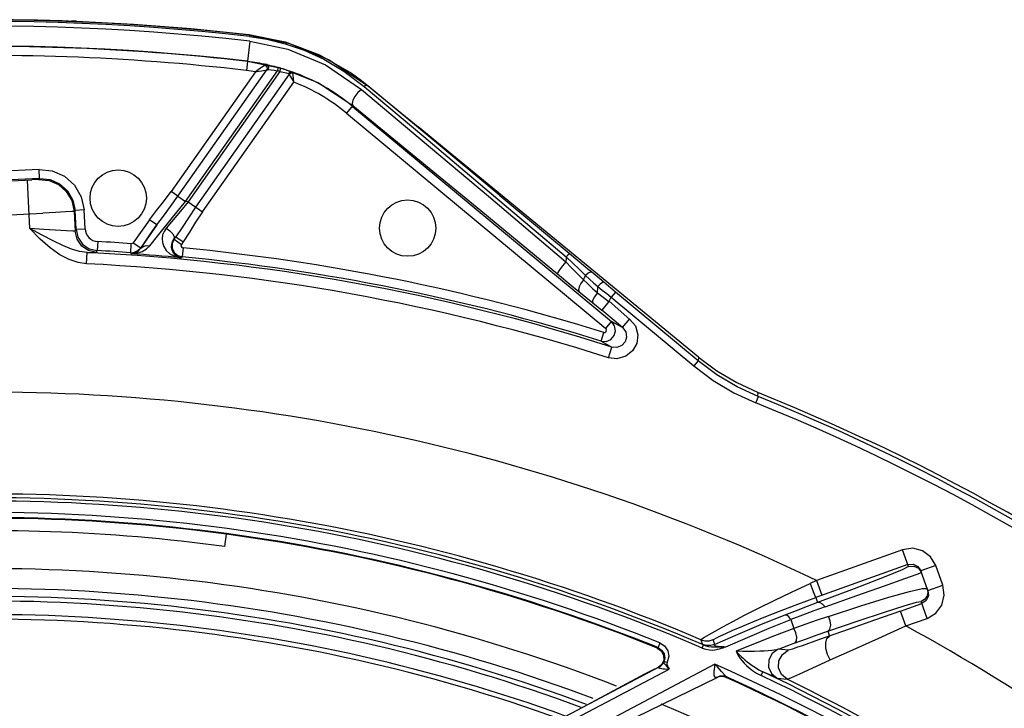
# Model space of a CAD drawing. Extents: x 40.7 to 137.4, y -250.8 to -221.5.
# Tile 268 of 320: x 123.1167 to 123.2233, y -239.3105 to -239.236. Entities that reach past the tile are written whole.
import ezdxf

# ---------------------------------------------------------------- set-up
doc = ezdxf.new("R2010")
doc.units = 0
doc.header["$MEASUREMENT"] = 0
doc.layers.get('0').update_dxf_attribs({"linetype": 'CONTINUOUS'})

msp = doc.modelspace()

# ---------------------------------------------------------------- linework, layer by layer
at = {"color": 6, "linetype": 'Continuous'}
for p, q in [((123.121974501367, -239.2361484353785), (123.1212967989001, -239.2361268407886)), ((123.1219110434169, -239.2361465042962), (123.1223895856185, -239.2361603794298)), ((123.1226384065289, -239.2361648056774), (123.1223366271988, -239.2361589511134)), ((123.1226123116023, -239.2361645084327), (123.1226098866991, -239.2361645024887)), ((123.1228558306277, -239.236162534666), (123.122614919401, -239.2361645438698)), ((123.1228365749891, -239.2361623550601), (123.1228558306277, -239.236162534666)), ((123.1416369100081, -239.2383184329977), (123.1413873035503, -239.2404763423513)), ((123.1415417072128, -239.2375987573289), (123.1416150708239, -239.2376685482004)), ((123.1416150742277, -239.2376685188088), (123.1415977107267, -239.2378191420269)), ((123.1413833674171, -239.2405103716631), (123.1412711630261, -239.2414804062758)), ((123.1413827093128, -239.2405102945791), (123.1413866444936, -239.2404762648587)), ((123.1491906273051, -239.2397817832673), (123.1526468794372, -239.2417765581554)), ((123.1502378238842, -239.2403513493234), (123.1544116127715, -239.2431431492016)), ((123.1422602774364, -239.241619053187), (123.1331252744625, -239.2545869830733)), ((123.1338529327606, -239.255099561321), (123.1434869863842, -239.2414230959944)), ((123.134671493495, -239.2556761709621), (123.1446480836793, -239.241513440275)), ((123.1448918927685, -239.2415833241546), (123.1349461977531, -239.255702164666)), ((123.1432819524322, -239.2409041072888), (123.1430081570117, -239.2410918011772)), ((123.1434717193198, -239.2408558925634), (123.1438408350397, -239.2409328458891)), ((123.1435040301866, -239.241225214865), (123.1434869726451, -239.2414230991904)), ((123.1435877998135, -239.2413880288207), (123.1436391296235, -239.2413862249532)), ((123.1438408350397, -239.2409328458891), (123.1442633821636, -239.2410326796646)), ((123.1442633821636, -239.2410326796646), (123.1447468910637, -239.2411608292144)), ((123.1442641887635, -239.2414534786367), (123.1446480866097, -239.2415134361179)), ((123.1446480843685, -239.2415134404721), (123.1447468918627, -239.2411608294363)), ((123.144891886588, -239.2415833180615), (123.1452631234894, -239.2416603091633)), ((123.1448918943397, -239.2415833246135), (123.1449948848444, -239.2412319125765)), ((123.1449948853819, -239.2412319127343), (123.1454738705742, -239.2413797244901)), ((123.1452631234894, -239.2416603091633), (123.1455780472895, -239.2417368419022)), ((123.1454738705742, -239.2413797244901), (123.1458774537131, -239.2415164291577)), ((123.1455780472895, -239.2417368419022), (123.1458323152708, -239.2418076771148)), ((123.1458774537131, -239.2415164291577), (123.1462005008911, -239.2416353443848)), ((123.1459061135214, -239.2418821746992), (123.1357647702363, -239.2562787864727)), ((123.136492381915, -239.2567913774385), (123.1463858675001, -239.2427465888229)), ((123.1459061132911, -239.241882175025), (123.146019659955, -239.2420852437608)), ((123.146019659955, -239.2420852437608), (123.1463856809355, -239.2427468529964)), ((123.1461424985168, -239.2417567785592), (123.1462933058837, -239.2417608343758)), ((123.1526468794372, -239.2417765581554), (123.1531815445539, -239.2421571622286)), ((123.1542554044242, -239.24299028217), (123.1555403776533, -239.2440453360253)), ((123.1544116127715, -239.2431431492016), (123.1542554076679, -239.2429902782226)), ((123.1555403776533, -239.2440453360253), (123.1598529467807, -239.2475802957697)), ((123.1528073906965, -239.2452922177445), (123.1521215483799, -239.2461185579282)), ((123.1527451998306, -239.2453671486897), (123.1808136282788, -239.2686632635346)), ((123.1521215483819, -239.2461185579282), (123.1801899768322, -239.2694146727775)), ((123.1902152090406, -239.2725085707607), (123.1598530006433, -239.2475802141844)), ((123.1188025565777, -239.2521881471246), (123.1034057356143, -239.2529966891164)), ((123.1188536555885, -239.2531634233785), (123.1188024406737, -239.2521881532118)), ((123.0845405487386, -239.2550745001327), (123.1180095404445, -239.2533161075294)), ((123.1188541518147, -239.2531633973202), (123.1034569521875, -239.2539719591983)), ((123.1177024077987, -239.2563968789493), (123.1175419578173, -239.2533414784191)), ((123.1188541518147, -239.2531633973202), (123.1187604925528, -239.2532669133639)), ((123.1338529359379, -239.2550995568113), (123.133125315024, -239.2545870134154)), ((123.1338529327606, -239.255099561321), (123.1346714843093, -239.255676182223)), ((123.1674664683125, -239.2551016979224), (123.1758525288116, -239.2621941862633)), ((123.168725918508, -239.2550258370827), (123.1770964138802, -239.2619910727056)), ((123.1178193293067, -239.2585908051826), (123.1177024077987, -239.2563968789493)), ((123.1236782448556, -239.2565774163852), (123.1227029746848, -239.2566286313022)), ((123.1228102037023, -239.2586705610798), (123.1227029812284, -239.2566287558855)), ((123.123785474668, -239.2586193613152), (123.1236782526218, -239.2565775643)), ((123.1349461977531, -239.255702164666), (123.134671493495, -239.2556761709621)), ((123.1349462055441, -239.2557021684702), (123.1364923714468, -239.2567913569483)), ((123.0847326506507, -239.2587317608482), (123.1192327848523, -239.2569195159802)), ((123.1226098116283, -239.2567321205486), (123.12272171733, -239.2588631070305)), ((123.1307733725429, -239.2576314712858), (123.1290159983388, -239.2601262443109)), ((123.1315717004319, -239.2581938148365), (123.1307733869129, -239.2576314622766)), ((123.1193361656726, -239.25868257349), (123.1178188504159, -239.2585907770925)), ((123.1217803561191, -239.2588422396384), (123.1193361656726, -239.25868257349)), ((123.1228102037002, -239.2586705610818), (123.1230185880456, -239.2595370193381)), ((123.1228102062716, -239.2586706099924), (123.1237854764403, -239.2586193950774)), ((123.1315744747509, -239.258189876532), (123.1298143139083, -239.2606885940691)), ((123.1308927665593, -239.2591776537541), (123.1315744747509, -239.258189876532)), ((123.1230185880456, -239.2595370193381), (123.1235210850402, -239.260268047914)), ((123.1303095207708, -239.2600302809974), (123.1308927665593, -239.2591776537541)), ((123.1308051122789, -239.2604514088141), (123.1317868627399, -239.2592190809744)), ((123.1334251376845, -239.2597442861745), (123.1332257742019, -239.2602107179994)), ((123.1334202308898, -239.2597465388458), (123.133611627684, -239.2594795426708)), ((123.1334202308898, -239.2597465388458), (123.1334251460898, -239.2597442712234)), ((123.1334251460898, -239.2597442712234), (123.133611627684, -239.2594795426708)), ((123.1334251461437, -239.2597442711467), (123.1342234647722, -239.2603066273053)), ((123.1336116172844, -239.2594795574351), (123.1344099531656, -239.2600418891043)), ((123.1235210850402, -239.260268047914), (123.1242515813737, -239.2607712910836)), ((123.1242515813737, -239.2607712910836), (123.1251177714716, -239.2609805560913)), ((123.1251699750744, -239.2600054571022), (123.1251177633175, -239.2609807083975)), ((123.1287314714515, -239.2612033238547), (123.1287994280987, -239.2602292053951)), ((123.1290159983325, -239.2601262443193), (123.1298143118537, -239.2606885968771)), ((123.1295204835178, -239.2609827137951), (123.129814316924, -239.2606886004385)), ((123.1298143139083, -239.2606885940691), (123.1298349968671, -239.2607322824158)), ((123.1298349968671, -239.2607322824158), (123.1303095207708, -239.2600302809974)), ((123.1304503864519, -239.2608040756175), (123.1308051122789, -239.2604514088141)), ((123.1344099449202, -239.2600418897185), (123.1342234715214, -239.2603066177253)), ((123.1343999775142, -239.2606902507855), (123.1343076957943, -239.2616625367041)), ((123.1239624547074, -239.2624048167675), (123.1240218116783, -239.2611855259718)), ((123.1250302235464, -239.261172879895), (123.1251177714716, -239.2609805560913)), ((123.128731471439, -239.2612033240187), (123.1287849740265, -239.2613165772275)), ((123.1334439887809, -239.2611755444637), (123.1338236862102, -239.261510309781)), ((123.1338236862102, -239.261510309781), (123.1343076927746, -239.2616623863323)), ((123.1341109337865, -239.2617535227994), (123.1343076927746, -239.2616623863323)), ((123.1758807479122, -239.2618332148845), (123.1758525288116, -239.2621941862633)), ((123.1758956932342, -239.2616536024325), (123.1758807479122, -239.2618332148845)), ((123.1758956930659, -239.2616536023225), (123.1766026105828, -239.2623228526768)), ((123.1770964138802, -239.2619910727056), (123.1784590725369, -239.2631297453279)), ((123.1749672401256, -239.2635085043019), (123.1765081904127, -239.2647773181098)), ((123.1777616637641, -239.2641459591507), (123.1780061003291, -239.2636711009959)), ((123.1780061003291, -239.2636711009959), (123.1788717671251, -239.2644545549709)), ((123.1799911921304, -239.2644119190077), (123.1784590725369, -239.2631297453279)), ((123.1765081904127, -239.2647773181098), (123.1787662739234, -239.2666289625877)), ((123.1777623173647, -239.2641465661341), (123.1781507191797, -239.2645076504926)), ((123.1781507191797, -239.2645076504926), (123.178751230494, -239.2650627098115)), ((123.178751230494, -239.2650627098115), (123.1792721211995, -239.2655401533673)), ((123.1788717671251, -239.2644545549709), (123.1793314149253, -239.2648670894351)), ((123.1792721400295, -239.2655401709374), (123.1793314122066, -239.2648670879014)), ((123.1812526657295, -239.265463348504), (123.1799911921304, -239.2644119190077)), ((123.1792721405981, -239.2655401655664), (123.1805258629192, -239.2664994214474)), ((123.1805546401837, -239.2664463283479), (123.1807845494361, -239.2660266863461)), ((123.1812526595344, -239.2654633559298), (123.1807844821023, -239.2660267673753)), ((123.1807845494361, -239.2660266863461), (123.1897326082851, -239.2734628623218)), ((123.1902006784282, -239.2728995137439), (123.1812526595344, -239.2654633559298)), ((123.1787662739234, -239.2666289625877), (123.179746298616, -239.2674386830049)), ((123.1805258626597, -239.2664994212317), (123.1797462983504, -239.2674386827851)), ((123.1805546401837, -239.2664463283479), (123.1828009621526, -239.2684352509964)), ((123.1820002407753, -239.2693094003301), (123.179746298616, -239.2674386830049)), ((123.1820002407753, -239.2693094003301), (123.1827798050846, -239.2683701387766)), ((123.1801899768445, -239.2694146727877), (123.1808136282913, -239.2686632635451)), ((123.1820002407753, -239.2693094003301), (123.1808136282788, -239.2686632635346)), ((123.1796715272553, -239.2707680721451), (123.1799615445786, -239.2698356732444)), ((123.1796717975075, -239.2707671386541), (123.1808515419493, -239.2714111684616)), ((123.1804818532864, -239.2725755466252), (123.1808512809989, -239.2714120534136)), ((123.1902148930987, -239.2725084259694), (123.1902006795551, -239.2728995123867)), ((123.1902006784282, -239.2728995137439), (123.1897325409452, -239.2734629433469)), ((123.1967012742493, -239.2767769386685), (123.1964280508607, -239.277456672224))]:
    msp.add_line(p, q, dxfattribs=at)
at = {"color": 155}
for p, q in [((123.1390780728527, -239.2916710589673), (123.1389046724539, -239.2929966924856)), ((123.2123337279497, -239.2933490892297), (123.2030231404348, -239.2966725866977)), ((123.2129774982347, -239.2951530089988), (123.2123335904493, -239.2933491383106)), ((123.2129080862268, -239.2949585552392), (123.2029281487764, -239.2985212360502)), ((123.2159221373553, -239.2950500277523), (123.2143124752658, -239.29562461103)), ((123.2166838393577, -239.2971838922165), (123.2159221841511, -239.2950501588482)), ((123.2139052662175, -239.2959815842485), (123.2143815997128, -239.2958182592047)), ((123.2139888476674, -239.2951562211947), (123.2143124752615, -239.2956246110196)), ((123.2140662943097, -239.2953572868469), (123.2143815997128, -239.2958182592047)), ((123.2150742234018, -239.2977586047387), (123.2143124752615, -239.2956246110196)), ((123.2030231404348, -239.2966725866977), (123.2023139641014, -239.296995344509)), ((123.2030231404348, -239.2966725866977), (123.2035976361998, -239.2982820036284)), ((123.2150742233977, -239.2977586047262), (123.2166838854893, -239.2971840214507)), ((123.214466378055, -239.2975402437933), (123.2149989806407, -239.2975493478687)), ((123.2029281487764, -239.2985212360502), (123.2031260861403, -239.2990757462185)), ((123.2120972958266, -239.2999886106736), (123.214409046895, -239.2991634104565)), ((123.2149835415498, -239.3007728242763), (123.214334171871, -239.298953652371)), ((123.2148767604, -239.2988401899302), (123.2144090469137, -239.2991634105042)), ((123.2126717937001, -239.3015980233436), (123.2120972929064, -239.2999886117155)), ((123.1978702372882, -239.3018534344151), (123.2002311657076, -239.3009099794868)), ((123.2002311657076, -239.3009099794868), (123.2005528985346, -239.3018657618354)), ((123.2126718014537, -239.3015980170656), (123.2149836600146, -239.3007727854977)), ((123.1944920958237, -239.3025041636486), (123.1919978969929, -239.3035914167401)), ((123.2042281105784, -239.3021629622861), (123.2044163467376, -239.3026902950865)), ((123.1860477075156, -239.3034293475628), (123.1858411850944, -239.3039427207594)), ((123.1904728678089, -239.3030837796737), (123.1906424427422, -239.3035961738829)), ((123.1919961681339, -239.3035922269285), (123.1918253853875, -239.3030786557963)), ((123.2032181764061, -239.3031068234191), (123.2014421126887, -239.3037310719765)), ((123.1857578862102, -239.3039825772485), (123.1861929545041, -239.3042889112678)), ((123.1858412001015, -239.303942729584), (123.1857579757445, -239.3039826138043)), ((123.1906204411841, -239.3039829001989), (123.1907600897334, -239.3036570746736)), ((123.1930457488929, -239.3038956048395), (123.1931874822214, -239.3038438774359)), ((123.1930598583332, -239.3038488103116), (123.1931932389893, -239.3038427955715)), ((123.19995270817, -239.3042272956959), (123.1988618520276, -239.3041199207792)), ((123.1863185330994, -239.3057452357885), (123.1864561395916, -239.3055318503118)), ((123.1864561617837, -239.3055318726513), (123.1865402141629, -239.3054723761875)), ((123.1865402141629, -239.3054723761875), (123.1866818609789, -239.3054698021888)), ((123.1866818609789, -239.3054698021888), (123.1868540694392, -239.3055246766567)), ((123.1870045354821, -239.3048728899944), (123.1868477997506, -239.3055261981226)), ((123.1859225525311, -239.3060582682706), (123.1751398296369, -239.3117558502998)), ((123.1762146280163, -239.3119773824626), (123.1870324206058, -239.3062895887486)), ((123.1858816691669, -239.3060779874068), (123.1853905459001, -239.3063160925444)), ((123.1862434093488, -239.3057674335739), (123.1859076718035, -239.3060399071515)), ((123.1869268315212, -239.3060752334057), (123.1870324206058, -239.3062895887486)), ((123.1930277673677, -239.3069026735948), (123.1927147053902, -239.3065147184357)), ((123.1970215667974, -239.3069611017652), (123.1972108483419, -239.3065601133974)), ((123.1981978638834, -239.3070111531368), (123.1972108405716, -239.3065601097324)), ((123.1843767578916, -239.306813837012), (123.1781395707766, -239.3101639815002)), ((123.1818725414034, -239.3122140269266), (123.1923137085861, -239.3071343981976)), ((123.1925381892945, -239.3070307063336), (123.1921739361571, -239.3071714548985)), ((123.1926421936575, -239.3070408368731), (123.1923136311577, -239.3071344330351)), ((123.1925663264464, -239.307074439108), (123.192316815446, -239.3071455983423)), ((123.1929078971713, -239.3070754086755), (123.1925663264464, -239.307074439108)), ((123.1932358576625, -239.3071709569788), (123.1929078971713, -239.3070754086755)), ((123.1932358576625, -239.3071709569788), (123.1933115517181, -239.3071376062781)), ((123.1933074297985, -239.3071344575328), (123.1932558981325, -239.3071073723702)), ((123.1933115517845, -239.3071376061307), (123.1933074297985, -239.3071344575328)), ((123.1987458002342, -239.3072485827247), (123.1998199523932, -239.3073552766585))]:
    msp.add_line(p, q, dxfattribs=at)
at = {"color": 6, "linetype": 'Continuous'}
for points in [[(123.1228558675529, -239.2361624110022), (123.1290485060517, -239.2364817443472), (123.1352785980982, -239.2369593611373), (123.1415417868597, -239.2375987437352)], [(123.1415417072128, -239.2375987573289), (123.1454557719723, -239.2383767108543), (123.1491906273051, -239.2397817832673)], [(123.1415976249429, -239.2378191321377), (123.1434871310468, -239.2381167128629), (123.145452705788, -239.2385996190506), (123.147503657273, -239.2393041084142), (123.1496357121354, -239.2402739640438), (123.1518242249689, -239.2415577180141), (123.1540299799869, -239.2432057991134)], [(123.1416150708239, -239.2376685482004), (123.1459438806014, -239.2385737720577), (123.1502378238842, -239.2403513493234)], [(123.1416368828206, -239.2383184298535), (123.1457489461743, -239.2391832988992), (123.1498245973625, -239.240886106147), (123.1537257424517, -239.2435283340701)], [(123.1413866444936, -239.2404762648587), (123.1452227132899, -239.2412681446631), (123.1490772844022, -239.2428359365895), (123.1528073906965, -239.2452922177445)], [(123.1422601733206, -239.2416192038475), (123.1426076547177, -239.2415606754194), (123.1429070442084, -239.2415121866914)], [(123.1430081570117, -239.2410918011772), (123.1428027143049, -239.2412344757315), (123.142551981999, -239.2414108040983), (123.1422603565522, -239.2416190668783)], [(123.1429070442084, -239.2415121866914), (123.1433483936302, -239.2414438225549), (123.1434869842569, -239.2414230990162)], [(123.1434717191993, -239.2408558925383), (123.1434083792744, -239.2408537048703), (123.1433452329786, -239.2408698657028), (123.1432819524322, -239.2409041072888)], [(123.143281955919, -239.2409040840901), (123.1434296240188, -239.2410368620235), (123.1435040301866, -239.241225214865)], [(123.1436391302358, -239.2413862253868), (123.1436868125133, -239.2411651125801), (123.143623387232, -239.240963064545), (123.1434717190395, -239.2408558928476)], [(123.1434869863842, -239.2414230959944), (123.1435372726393, -239.2414005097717), (123.1435877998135, -239.2413880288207)], [(123.1436391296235, -239.2413862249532), (123.1439301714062, -239.2414125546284), (123.1442641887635, -239.2414534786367)], [(123.1458323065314, -239.2418076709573), (123.1459370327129, -239.2416882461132), (123.1460660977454, -239.241627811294), (123.1462005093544, -239.2416353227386)], [(123.1462933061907, -239.2417608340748), (123.1462792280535, -239.241706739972), (123.1462485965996, -239.241664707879), (123.1462005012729, -239.2416353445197)], [(123.1458323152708, -239.2418076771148), (123.1458702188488, -239.2418251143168), (123.1458944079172, -239.2418500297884), (123.1459061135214, -239.2418821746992)], [(123.1459061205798, -239.2418821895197), (123.1460010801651, -239.2418067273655), (123.1461424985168, -239.2417567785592)], [(123.1463856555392, -239.2427464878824), (123.146349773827, -239.2423386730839), (123.1463165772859, -239.2419913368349), (123.1462933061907, -239.2417608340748)], [(123.1531815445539, -239.2421571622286), (123.1537181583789, -239.2425615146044), (123.1542554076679, -239.2429902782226)], [(123.153725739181, -239.2435283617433), (123.153342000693, -239.2438533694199), (123.1529995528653, -239.2442864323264), (123.1527864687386, -239.2447073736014), (123.1527180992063, -239.245058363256), (123.1528080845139, -239.2452912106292)], [(123.1537257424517, -239.2435283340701), (123.1600873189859, -239.2488758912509), (123.1674664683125, -239.2551016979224)], [(123.1544116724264, -239.2431430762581), (123.1543158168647, -239.2431084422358), (123.1541850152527, -239.2431295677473), (123.1540299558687, -239.2432058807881)], [(123.1540299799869, -239.2432057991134), (123.1604805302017, -239.2486407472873), (123.1680280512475, -239.2550085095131), (123.1758956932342, -239.2616536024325)], [(123.168725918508, -239.2550258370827), (123.1611510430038, -239.2487310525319), (123.1544116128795, -239.2431431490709)], [(123.1528073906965, -239.2452922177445), (123.1592685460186, -239.2505806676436), (123.1666568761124, -239.2566540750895), (123.1749672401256, -239.2635085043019)], [(123.1188025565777, -239.2521881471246), (123.120244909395, -239.2523394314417), (123.1215718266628, -239.2529298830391), (123.1226514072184, -239.2539021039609), (123.1233769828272, -239.2551596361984), (123.1236782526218, -239.2565775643)], [(123.1187604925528, -239.2532669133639), (123.1186633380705, -239.2532761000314), (123.118400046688, -239.2532933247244), (123.1180095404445, -239.2533161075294)], [(123.1187604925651, -239.2532669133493), (123.1198981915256, -239.2533861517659), (123.120911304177, -239.2538298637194), (123.1217618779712, -239.2545748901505), (123.1223562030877, -239.2555725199), (123.122609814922, -239.2567321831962)], [(123.1188536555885, -239.2531634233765), (123.1199936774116, -239.2532831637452), (123.1210403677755, -239.2537491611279), (123.121891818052, -239.2545157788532), (123.1224647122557, -239.2555080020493), (123.122702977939, -239.2566286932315)], [(123.1307733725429, -239.2576314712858), (123.1315190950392, -239.2566525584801), (123.1322947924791, -239.2556905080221), (123.1331252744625, -239.2545869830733)], [(123.1315748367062, -239.2581893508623), (123.132271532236, -239.2572375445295), (123.1330534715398, -239.2561997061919), (123.1338528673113, -239.2550995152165)], [(123.1317868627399, -239.2592190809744), (123.1331303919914, -239.2575600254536), (123.1346714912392, -239.255676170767)], [(123.1349462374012, -239.2557021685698), (123.1341227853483, -239.2567008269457), (123.1333250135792, -239.2576613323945), (123.1325693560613, -239.2585642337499)], [(123.1357648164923, -239.2562788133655), (123.1349892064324, -239.2574151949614), (123.1342980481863, -239.258466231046), (123.1336116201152, -239.2594795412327)], [(123.122609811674, -239.2567321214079), (123.1223602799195, -239.2567485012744), (123.1216627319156, -239.2567880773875), (123.1205855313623, -239.2568469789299), (123.1192327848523, -239.2569195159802)], [(123.136492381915, -239.2567913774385), (123.1357562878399, -239.2579073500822), (123.1350970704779, -239.2589840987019), (123.1344099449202, -239.2600418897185)], [(123.1240218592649, -239.2611855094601), (123.1231983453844, -239.2610737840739), (123.1223171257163, -239.2608145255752), (123.1213677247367, -239.2604194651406), (123.1203236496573, -239.2599059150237), (123.1191490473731, -239.2592917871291), (123.1178193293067, -239.2585908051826)], [(123.123962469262, -239.2624047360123), (123.1230333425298, -239.2622738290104), (123.1220563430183, -239.2619558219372), (123.121041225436, -239.2614301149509), (123.1199991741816, -239.2606839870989), (123.1189327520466, -239.2597248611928), (123.1178193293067, -239.2585908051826)], [(123.1325693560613, -239.2585642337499), (123.1323445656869, -239.2588971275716), (123.1321927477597, -239.259272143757), (123.1321298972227, -239.2596844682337)], [(123.1325694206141, -239.2585643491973), (123.132975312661, -239.2588466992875), (123.1332877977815, -239.2591811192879), (123.1334469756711, -239.2595020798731), (123.133420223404, -239.2597465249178)], [(123.12272171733, -239.2588631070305), (123.1224756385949, -239.2588763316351), (123.1217803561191, -239.2588422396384)], [(123.1250302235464, -239.261172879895), (123.1241747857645, -239.2609686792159), (123.1234543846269, -239.2604817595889), (123.1229389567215, -239.2597488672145), (123.12272171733, -239.2588631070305)], [(123.1321298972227, -239.2596844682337), (123.1321705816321, -239.2601183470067), (123.1323227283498, -239.2605509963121), (123.1325922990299, -239.2609578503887), (123.1329798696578, -239.2613148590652)], [(123.1331858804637, -239.2602874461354), (123.1332714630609, -239.260007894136), (123.1334202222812, -239.2597465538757)], [(123.1287849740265, -239.2613165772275), (123.1292036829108, -239.2612433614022), (123.1295596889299, -239.2610404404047), (123.1298349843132, -239.2607323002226)], [(123.128784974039, -239.2613165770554), (123.1294248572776, -239.2612673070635), (123.1299864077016, -239.2610857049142), (123.1304503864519, -239.2608040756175)], [(123.1290159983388, -239.2601262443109), (123.1289580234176, -239.2601845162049), (123.1288812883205, -239.2602210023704), (123.1287993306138, -239.2602291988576)], [(123.1298350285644, -239.260732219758), (123.1300815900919, -239.2605186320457), (123.1304185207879, -239.2604194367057), (123.1308051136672, -239.2604514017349)], [(123.1341109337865, -239.2617535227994), (123.133831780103, -239.2616662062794), (123.1335995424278, -239.2615163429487), (123.1334153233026, -239.261321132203), (123.1332796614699, -239.2610919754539), (123.1331942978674, -239.2608379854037), (123.1331618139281, -239.2605675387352), (123.1331858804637, -239.2602874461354)], [(123.1332257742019, -239.2602107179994), (123.1332329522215, -239.2607168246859), (123.1334439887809, -239.2611755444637)], [(123.1240218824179, -239.261185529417), (123.1245699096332, -239.2611926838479), (123.1249094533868, -239.2611887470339), (123.1250301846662, -239.2611728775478)], [(123.128731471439, -239.2612033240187), (123.1291450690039, -239.2611611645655), (123.1295204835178, -239.2609827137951)], [(123.1329798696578, -239.2613148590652), (123.1334871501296, -239.2615933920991), (123.1341109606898, -239.2617535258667)], [(123.1762971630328, -239.261325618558), (123.1762199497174, -239.261350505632), (123.1760773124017, -239.26146799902), (123.1758954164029, -239.2616539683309)], [(123.1758528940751, -239.2621938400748), (123.1754830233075, -239.2626344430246), (123.1751787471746, -239.2630503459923), (123.1749981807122, -239.2633570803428), (123.1749676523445, -239.2635079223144)], [(123.1777616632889, -239.264145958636), (123.1771236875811, -239.2634900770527), (123.176487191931, -239.2628387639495), (123.1758525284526, -239.262194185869)], [(123.1766026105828, -239.2623228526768), (123.177303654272, -239.2629934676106), (123.1780061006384, -239.2636711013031)], [(123.178686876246, -239.2633203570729), (123.1785183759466, -239.263299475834), (123.1782729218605, -239.2634231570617), (123.178006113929, -239.2636711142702)], [(123.1777623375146, -239.2641466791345), (123.1774786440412, -239.2645365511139), (123.177290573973, -239.2649173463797), (123.1772270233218, -239.2652291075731), (123.1772981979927, -239.2654246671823)], [(123.1793314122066, -239.2648670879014), (123.1798064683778, -239.2652473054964), (123.1802924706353, -239.2656351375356), (123.1807845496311, -239.2660266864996)], [(123.1799911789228, -239.2644119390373), (123.1798299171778, -239.2644266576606), (123.1795877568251, -239.2645966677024), (123.1793314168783, -239.2648670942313)], [(123.1792721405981, -239.2655401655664), (123.1789439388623, -239.2660074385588), (123.1787574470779, -239.2664033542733), (123.1787662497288, -239.2666289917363)], [(123.1796717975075, -239.2707671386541), (123.1802246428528, -239.2708057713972), (123.1807363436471, -239.2705960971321), (123.1811030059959, -239.2701823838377), (123.1812499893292, -239.2696496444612), (123.181146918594, -239.2691062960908), (123.1808131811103, -239.2686637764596)], [(123.1799614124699, -239.2698356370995), (123.1801152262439, -239.2698328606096), (123.1802430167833, -239.2697299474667), (123.1802756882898, -239.2695653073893), (123.1801899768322, -239.2694146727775)], [(123.1828009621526, -239.2684352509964), (123.1833955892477, -239.269136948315), (123.1836621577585, -239.2701064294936), (123.1835379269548, -239.2710368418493), (123.1830878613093, -239.2718311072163), (123.1823586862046, -239.2724130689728), (123.1813813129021, -239.2726858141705), (123.1804811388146, -239.2725753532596)], [(123.1819997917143, -239.2693099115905), (123.1823501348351, -239.2697788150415), (123.1824453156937, -239.2703472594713), (123.1822885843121, -239.2708603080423), (123.181928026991, -239.2712526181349), (123.1813811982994, -239.2714606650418), (123.1808515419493, -239.2714111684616)], [(123.1902148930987, -239.2725084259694), (123.1922203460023, -239.2739905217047), (123.1943661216, -239.27526011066), (123.1966301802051, -239.2763042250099)], [(123.1897326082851, -239.2734628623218), (123.1918220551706, -239.2750236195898), (123.1940619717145, -239.2763596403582), (123.1964280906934, -239.2774565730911)], [(123.196701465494, -239.2767770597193), (123.1944041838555, -239.2757121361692), (123.1922294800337, -239.2744149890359), (123.1902006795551, -239.2728995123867)], [(123.196701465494, -239.2767770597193), (123.1966596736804, -239.2766122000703), (123.1966719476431, -239.2764690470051), (123.1966301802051, -239.2763042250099)], [(123.1966301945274, -239.2763041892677), (123.2006347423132, -239.2779533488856), (123.2046067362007, -239.2796794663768), (123.2085445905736, -239.2814818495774)]]:
    msp.add_lwpolyline(points, dxfattribs=at)
at = {"color": 155}
for points in [[(123.2159221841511, -239.2950501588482), (123.2153535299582, -239.2941031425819), (123.2144800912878, -239.2934564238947), (123.2134265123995, -239.2931897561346), (123.2123337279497, -239.2933490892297)], [(123.2129080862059, -239.2949585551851), (123.2134747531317, -239.2949125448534), (123.2139888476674, -239.2951562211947)], [(123.2129774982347, -239.2951530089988), (123.2122881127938, -239.2955237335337), (123.2103299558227, -239.2963328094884), (123.2070878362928, -239.2975887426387), (123.2031260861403, -239.2990757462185)], [(123.2039300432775, -239.2995449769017), (123.2073903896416, -239.2983068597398), (123.2103679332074, -239.2972417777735), (123.2125559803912, -239.2964604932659), (123.2139052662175, -239.2959815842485)], [(123.2129774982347, -239.2951530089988), (123.2135571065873, -239.2951093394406), (123.2140662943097, -239.2953572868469)], [(123.1920244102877, -239.3021596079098), (123.1928790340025, -239.3016875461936), (123.1939403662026, -239.3011151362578), (123.1952207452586, -239.3004426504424), (123.1967202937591, -239.2996759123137), (123.1984253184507, -239.2988301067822), (123.2003036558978, -239.2979280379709), (123.2023139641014, -239.296995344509)], [(123.2023139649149, -239.2969953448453), (123.2025276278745, -239.2975765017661), (123.2027154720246, -239.2980613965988), (123.2028578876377, -239.2983984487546), (123.202928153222, -239.2985212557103)], [(123.2149836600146, -239.3007727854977), (123.2159303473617, -239.3002041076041), (123.2165769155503, -239.2993305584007), (123.2168434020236, -239.298276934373), (123.2166838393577, -239.2971838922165)], [(123.2042946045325, -239.3005669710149), (123.2078077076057, -239.2994245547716), (123.2108232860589, -239.2984919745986), (123.2130628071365, -239.2978585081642), (123.214466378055, -239.2975402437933)], [(123.2149996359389, -239.2975496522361), (123.2150615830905, -239.2979849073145), (123.2149518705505, -239.2984015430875), (123.2146994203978, -239.2987359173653), (123.214334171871, -239.298953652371)], [(123.2150742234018, -239.2977586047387), (123.2151203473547, -239.29832605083), (123.2148767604, -239.2988401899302)], [(123.1991625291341, -239.2999246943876), (123.2009729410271, -239.2992355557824), (123.202928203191, -239.2985213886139)], [(123.203126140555, -239.2990758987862), (123.2019871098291, -239.2995017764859), (123.2008063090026, -239.2999507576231), (123.199588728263, -239.3004219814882)], [(123.2039299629, -239.2995451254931), (123.2036699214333, -239.2992389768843), (123.2033906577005, -239.299078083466), (123.2031260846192, -239.2990757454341)], [(123.2042281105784, -239.3021629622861), (123.2075118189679, -239.3010466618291), (123.2103631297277, -239.300100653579), (123.2125008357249, -239.2994202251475), (123.2138409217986, -239.2990321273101), (123.214334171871, -239.298953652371)], [(123.1931932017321, -239.3024128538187), (123.1939615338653, -239.3020697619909), (123.1949300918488, -239.3016491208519), (123.1961206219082, -239.3011467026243), (123.1975351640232, -239.3005680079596), (123.1991625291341, -239.2999246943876)], [(123.2039300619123, -239.2995450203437), (123.2027322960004, -239.2999778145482), (123.201499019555, -239.3004331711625), (123.2002356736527, -239.3009092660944)], [(123.2120972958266, -239.2999886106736), (123.209288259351, -239.3009863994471), (123.2066453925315, -239.3019156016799), (123.2032181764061, -239.3031068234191)], [(123.199588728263, -239.3004219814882), (123.1970225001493, -239.3014472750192), (123.1944920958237, -239.3025041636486)], [(123.2002356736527, -239.3009092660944), (123.2000162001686, -239.3006154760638), (123.1997899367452, -239.3004434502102), (123.1995887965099, -239.3004221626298)], [(123.2042946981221, -239.3005665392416), (123.203082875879, -239.3009741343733), (123.2018352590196, -239.3014075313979), (123.2005570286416, -239.3018650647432)], [(123.2042281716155, -239.3021627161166), (123.2044631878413, -239.3019350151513), (123.2045574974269, -239.301516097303), (123.2044944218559, -239.3010329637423), (123.2042946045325, -239.3005669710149)], [(123.190472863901, -239.3030837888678), (123.1905976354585, -239.3029932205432), (123.1908925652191, -239.3028113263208), (123.191365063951, -239.3025337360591), (123.1920244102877, -239.3021596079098)], [(123.1918253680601, -239.3030786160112), (123.1919339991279, -239.3030123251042), (123.1921902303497, -239.3028817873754), (123.1926060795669, -239.3026829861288), (123.1931932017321, -239.3024128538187)], [(123.1931874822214, -239.3038438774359), (123.1955221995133, -239.3028315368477), (123.1978702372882, -239.3018534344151)], [(123.2005528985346, -239.3018657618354), (123.1984571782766, -239.3026628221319), (123.1963715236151, -239.3034873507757), (123.1942962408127, -239.3043390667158)], [(123.2006924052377, -239.3034271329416), (123.2008467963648, -239.3032186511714), (123.2008703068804, -239.3028119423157), (123.2007652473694, -239.302332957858), (123.2005571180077, -239.3018650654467)], [(123.2006923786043, -239.3034271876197), (123.2019080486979, -239.3029808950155), (123.203088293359, -239.3025592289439), (123.2042281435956, -239.3021629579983)], [(123.2044938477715, -239.3052756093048), (123.206948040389, -239.3041790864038), (123.2097573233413, -239.302915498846), (123.2126717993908, -239.3015980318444)], [(123.1860416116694, -239.3034304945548), (123.1865398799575, -239.3037553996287), (123.1868889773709, -239.3042707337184), (123.1870045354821, -239.3048728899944)], [(123.1904728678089, -239.3030837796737), (123.1909139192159, -239.303205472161), (123.1913761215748, -239.3032049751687), (123.1918253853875, -239.3030786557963)], [(123.1988620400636, -239.3041200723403), (123.1994701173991, -239.3038872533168), (123.2000802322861, -239.3036562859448), (123.2006923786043, -239.3034271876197)], [(123.2044937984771, -239.3052756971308), (123.2041923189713, -239.3046794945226), (123.2040194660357, -239.304025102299), (123.2040011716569, -239.3034152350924), (123.2041403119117, -239.3029452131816), (123.2044163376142, -239.3026902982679)], [(123.1858412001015, -239.303942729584), (123.1862308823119, -239.304199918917), (123.1864937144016, -239.304600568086), (123.1865736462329, -239.3050560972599), (123.1864561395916, -239.3055318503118)], [(123.1861929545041, -239.3042889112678), (123.1864449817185, -239.3047557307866), (123.1864630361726, -239.305284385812), (123.1862434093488, -239.3057674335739)], [(123.1906143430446, -239.3039840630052), (123.1910278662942, -239.3041208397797), (123.191403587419, -239.304187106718), (123.191739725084, -239.3041986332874), (123.1920340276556, -239.3041717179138), (123.1922885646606, -239.304122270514), (123.1925108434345, -239.3040638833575), (123.1927082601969, -239.3040045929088), (123.1928854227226, -239.303947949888), (123.1930457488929, -239.3038956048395)], [(123.1907603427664, -239.3036571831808), (123.190695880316, -239.3036262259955), (123.1906566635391, -239.3036059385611), (123.1906424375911, -239.3035961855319)], [(123.1919961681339, -239.3035922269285), (123.1915521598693, -239.3037173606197), (123.1910890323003, -239.3037189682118), (123.1906424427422, -239.3035961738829)], [(123.1907601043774, -239.3036570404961), (123.1910262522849, -239.3037517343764), (123.1913248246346, -239.3038157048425), (123.1916186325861, -239.303843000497), (123.1918795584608, -239.3038485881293), (123.1921158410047, -239.3038495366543), (123.1925546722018, -239.3038525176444)], [(123.1919979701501, -239.3035915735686), (123.1919483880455, -239.3036225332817), (123.1919296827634, -239.3036535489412), (123.191944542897, -239.3036836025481), (123.191994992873, -239.3037126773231), (123.1920841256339, -239.3037404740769), (123.1922098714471, -239.3037657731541), (123.1923651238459, -239.3037877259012), (123.1925428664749, -239.3038060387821), (123.1927405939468, -239.3038212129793), (123.1929574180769, -239.3038334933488), (123.1931932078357, -239.3038428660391)], [(123.1925546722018, -239.3038525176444), (123.1927446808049, -239.3038520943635), (123.1930598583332, -239.3038488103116)], [(123.1942962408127, -239.3043390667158), (123.1943799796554, -239.3045183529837), (123.1944797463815, -239.3047106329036), (123.1946035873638, -239.3049159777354), (123.1947549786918, -239.3051349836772), (123.1949377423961, -239.3053680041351), (123.195156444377, -239.3056145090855), (123.1954163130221, -239.305873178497), (123.1957243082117, -239.3061421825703), (123.196088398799, -239.3064180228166), (123.1965172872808, -239.3066942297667), (123.1970169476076, -239.3069624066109)], [(123.1988619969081, -239.304119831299), (123.1986788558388, -239.3041683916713), (123.1984258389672, -239.3042110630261), (123.1981160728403, -239.3042484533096), (123.1977546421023, -239.3042810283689), (123.1973380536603, -239.3043089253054), (123.1968568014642, -239.3043321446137), (123.1963039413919, -239.3043498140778), (123.1956858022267, -239.3043591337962), (123.1950123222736, -239.3043569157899), (123.1943017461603, -239.3043381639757)], [(123.1943017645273, -239.3043379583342), (123.1944218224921, -239.3044689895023), (123.1945549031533, -239.3046091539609), (123.1947024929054, -239.3047594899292), (123.1948672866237, -239.3049205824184), (123.1950522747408, -239.3050928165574), (123.1952603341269, -239.3052763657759), (123.1954944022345, -239.3054709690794), (123.1957573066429, -239.305675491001), (123.1960529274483, -239.3058885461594), (123.1963876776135, -239.3061091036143), (123.1967726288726, -239.3063361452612), (123.1972108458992, -239.3065601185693)], [(123.1988618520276, -239.3041199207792), (123.1982172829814, -239.3045688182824), (123.1978417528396, -239.305258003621), (123.1978129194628, -239.3060387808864), (123.1981365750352, -239.3067536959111), (123.1987458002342, -239.3072485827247)], [(123.1998199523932, -239.3073552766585), (123.1992157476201, -239.306859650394), (123.1988948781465, -239.306143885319), (123.1989268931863, -239.3053607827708), (123.1993063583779, -239.3046723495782), (123.19995270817, -239.3042272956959)], [(123.2014421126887, -239.3037310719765), (123.2008329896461, -239.303943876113), (123.200390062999, -239.3040950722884), (123.2001012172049, -239.3041880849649), (123.1999528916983, -239.304227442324)], [(123.186456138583, -239.3055318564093), (123.1864509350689, -239.3055997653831), (123.1865325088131, -239.3056889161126)], [(123.1865325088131, -239.3056889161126), (123.1866562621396, -239.3058037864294), (123.186766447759, -239.3059588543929), (123.1868930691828, -239.3061176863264), (123.1870387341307, -239.3062879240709)], [(123.1868477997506, -239.3055261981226), (123.1868172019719, -239.3055947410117), (123.1868042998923, -239.3056625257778), (123.1868122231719, -239.3057326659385), (123.1868283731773, -239.3058076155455), (123.1868531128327, -239.3058908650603), (123.1868856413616, -239.3059796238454), (123.1869268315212, -239.3060752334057)], [(123.1998199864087, -239.3073554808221), (123.2002186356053, -239.3071964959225), (123.2011830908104, -239.3067671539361), (123.2025469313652, -239.3061496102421), (123.2044938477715, -239.3052756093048)], [(123.1920037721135, -239.3057446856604), (123.1724035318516, -239.3161065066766), (123.1558927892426, -239.3279186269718), (123.1423025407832, -239.3406615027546)], [(123.1853905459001, -239.3063160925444), (123.184888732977, -239.3065614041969), (123.184376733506, -239.3068138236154)], [(123.1859228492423, -239.3060585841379), (123.1858971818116, -239.3060750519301), (123.1858901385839, -239.3060962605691), (123.1859178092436, -239.3061216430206), (123.1859908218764, -239.3061501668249), (123.1861018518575, -239.3061778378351), (123.1862395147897, -239.3062024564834), (123.18640451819, -239.3062257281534)], [(123.1859225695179, -239.306058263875), (123.1861377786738, -239.3059235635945), (123.1863185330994, -239.3057452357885)], [(123.18640451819, -239.3062257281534), (123.1865952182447, -239.3062483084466), (123.1868068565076, -239.306269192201), (123.1870389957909, -239.3062880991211)], [(123.1921739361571, -239.3071714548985), (123.1920727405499, -239.3071719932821), (123.1920000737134, -239.3071278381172), (123.1919499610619, -239.3070412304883), (123.1919276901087, -239.3069099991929), (123.191923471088, -239.3067400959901), (123.191937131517, -239.3065302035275)], [(123.191937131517, -239.3065302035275), (123.1919622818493, -239.3062871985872), (123.1919827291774, -239.3060189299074), (123.1920096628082, -239.3057432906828)], [(123.1927147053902, -239.3065147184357), (123.1925144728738, -239.3062767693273), (123.1922811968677, -239.3060179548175), (123.1920096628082, -239.3057432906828)], [(123.1921735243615, -239.3071705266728), (123.1922288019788, -239.3071598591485), (123.1922759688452, -239.3071479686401), (123.1923137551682, -239.3071344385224)], [(123.1932558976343, -239.3071073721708), (123.1929202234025, -239.3070141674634), (123.1925381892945, -239.3070307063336)], [(123.1933115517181, -239.3071376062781), (123.1929836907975, -239.3070419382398), (123.1926421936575, -239.3070408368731)], [(123.1932558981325, -239.3071073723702), (123.1931472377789, -239.3070317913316), (123.1930277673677, -239.3069026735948)], [(123.1987462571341, -239.3072490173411), (123.1986732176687, -239.3072219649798), (123.1984935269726, -239.307144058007), (123.1981978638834, -239.3070111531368)]]:
    msp.add_lwpolyline(points, dxfattribs=at)
at = {"color": 6, "linetype": 'Continuous'}
for centre in [(123.1273823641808, -239.2553014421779), (123.1587263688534, -239.2585454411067)]:
    msp.add_circle(centre, 0.003052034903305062, dxfattribs=at)
for centre, radius, start, end in [((123.1131429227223, -239.4846559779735), 0.248623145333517, 83.42409953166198, 102.5879895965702), ((123.1131429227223, -239.4846559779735), 0.2484715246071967, 83.42411943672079, 102.5879697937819), ((123.1131429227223, -239.4846559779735), 0.2486628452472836, 88.12088354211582, 97.89120559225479), ((123.1131429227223, -239.4846559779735), 0.2479800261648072, 83.4018910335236, 102.6502416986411), ((123.1131429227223, -239.4846559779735), 0.2458077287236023, 83.4020456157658, 102.6516245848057), ((123.1131429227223, -239.4846559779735), 0.2457734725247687, 83.4020456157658, 92.6984936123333), ((123.1131429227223, -239.4846559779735), 0.2447969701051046, 83.40188450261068, 92.53534194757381), ((123.1388907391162, -239.2620597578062), 0.02169306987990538, 77.80892632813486, 83.4036410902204), ((123.1388907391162, -239.2620597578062), 0.02071656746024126, 80.63928688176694, 83.40181399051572), ((123.1388907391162, -239.2620597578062), 0.02133771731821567, 73.66539923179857, 74.34643923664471), ((123.1388907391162, -239.2620597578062), 0.02170391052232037, 73.6653933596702, 74.3464362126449), ((123.1388907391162, -239.2620597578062), 0.02169306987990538, 50.3081496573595, 70.30804911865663), ((123.1388907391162, -239.2620597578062), 0.02071656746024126, 50.30814966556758, 68.78957287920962), ((123.1252483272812, -239.2585427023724), 0.001464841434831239, 182.9997690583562, 266.9353342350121), ((123.1131429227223, -239.4846559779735), 0.2249722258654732, 86.00941067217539, 86.93548799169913), ((123.1344229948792, -239.2604472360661), 0.0002441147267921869, 144.8249163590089, 264.6189625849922), ((123.1131429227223, -239.4846559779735), 0.2249722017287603, 72.72202903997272, 84.57814730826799), ((123.1131429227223, -239.4846559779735), 0.223735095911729, 72.38452378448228, 87.21293453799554), ((123.1131429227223, -239.4846559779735), 0.2239957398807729, 86.00938579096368, 86.93549738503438), ((123.1131429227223, -239.4846559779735), 0.2238864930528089, 84.62610141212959, 85.99370987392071), ((123.1131429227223, -239.4846559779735), 0.2239957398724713, 72.721994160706, 84.57817948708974), ((123.1131429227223, -239.4846559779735), 0.2225143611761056, 72.38471425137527, 87.2129499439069), ((123.1131429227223, -239.4846559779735), 0.2240439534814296, 29.58632598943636, 68.10195673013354), ((123.1131429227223, -239.4846559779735), 0.2233113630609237, 29.58905606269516, 68.10201367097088), ((123.1131429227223, -239.4846559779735), 0.2244575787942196, 30.23500517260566, 64.84730706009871)]:
    msp.add_arc(centre, radius, start, end, dxfattribs=at)
at = {"color": 155}
for centre, radius, start, end in [((123.1131429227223, -239.4846559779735), 0.2083655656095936, 64.44620732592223, 91.47960150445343), ((123.1131429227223, -239.4846559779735), 0.1973534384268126, 66.93128695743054, 93.94733391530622), ((123.1131429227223, -239.4846559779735), 0.1969391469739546, 66.78897286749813, 94.76588463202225), ((123.1131429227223, -239.4846559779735), 0.1965825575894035, 66.79053304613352, 94.76597793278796), ((123.1131429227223, -239.4846559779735), 0.1953388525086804, 68.08734185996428, 95.7322151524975), ((123.1131429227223, -239.4846559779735), 0.1947878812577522, 68.08580860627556, 95.73200160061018), ((123.1131429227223, -239.4846559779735), 0.1947198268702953, 68.09839917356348, 95.71196872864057), ((123.1131357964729, -239.4848554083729), 0.1935815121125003, 82.35028490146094, 93.55675454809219), ((123.1131429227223, -239.4846559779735), 0.1892692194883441, 68.87454012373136, 97.30662429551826), ((123.1131429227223, -239.4846559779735), 0.1871111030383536, 69.45051191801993, 97.84848650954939), ((123.1131429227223, -239.4846559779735), 0.1857594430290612, 69.72251940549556, 98.23659648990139), ((123.1131429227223, -239.4846559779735), 0.186260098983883, 69.58963827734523, 98.1055036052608), ((123.1131429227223, -239.4846559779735), 0.1842944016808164, 70.1108522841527, 98.61961165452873), ((123.1131429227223, -239.4846559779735), 0.1837938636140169, 70.24333012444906, 98.75024427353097), ((123.1131429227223, -239.4846559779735), 0.2083655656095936, 37.23801790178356, 61.46701039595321), ((123.1131429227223, -239.4846559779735), 0.1955233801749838, 48.00604456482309, 66.21298585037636), ((123.1131429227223, -239.4846559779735), 0.1969404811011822, 36.80256736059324, 64.73093516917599), ((123.1131429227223, -239.4846559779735), 0.1947198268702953, 38.09839916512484, 65.71196872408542), ((123.1131429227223, -239.4846559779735), 0.1947860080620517, 38.08630840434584, 65.71428740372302), ((123.1131429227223, -239.4846559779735), 0.1964964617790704, 48.00604456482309, 64.73198828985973), ((123.1131429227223, -239.4846559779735), 0.1973534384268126, 36.93128696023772, 63.94733390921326), ((123.1131429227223, -239.4846559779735), 0.1892692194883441, 38.83001368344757, 67.29899980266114)]:
    msp.add_arc(centre, radius, start, end, dxfattribs=at)

doc.saveas('drawing.dxf')
